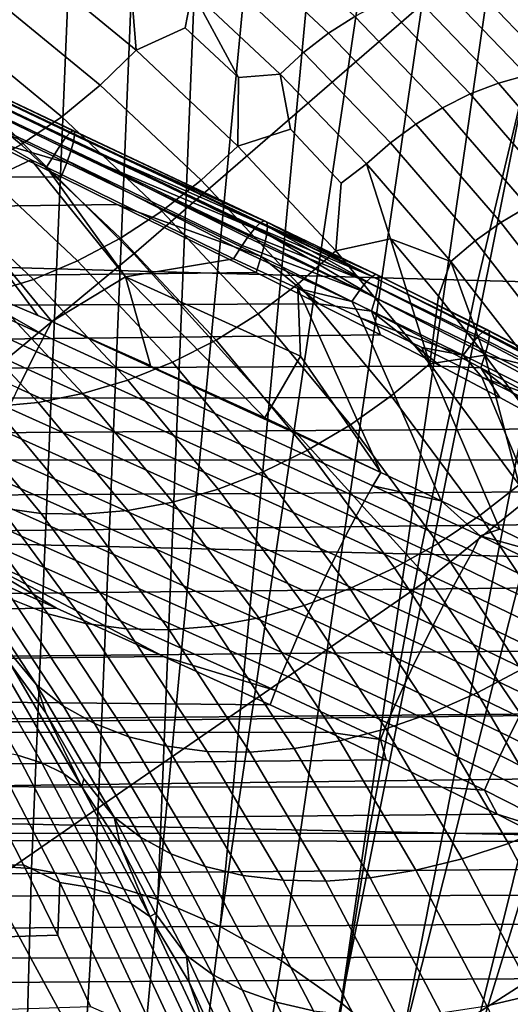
# Model space of a CAD drawing. Header units: metres. Extents: x -240 to 45, y -77 to 27.
# Tile 526 of 656: x -170.056 to -169.164, y 3.327 to 5.118. Entities that reach past the tile are written whole.
import ezdxf

# ---------------------------------------------------------------- set-up
doc = ezdxf.new("R2010")
doc.units = ezdxf.units.M
doc.layers.add('solid_102011X2', color=7, linetype='CONTINUOUS')

msp = doc.modelspace()

# ---------------------------------------------------------------- linework, layer by layer
at = {"layer": 'solid_102011X2'}
for points in [[(-169.848251, 4.691814, 314.687988), (-170.439453, 5.281804, 314.253998), (-169.972137, 5.813366, 315.194458), (-169.231064, 5.226531, 315.771759)], [(-168.63942, 4.642801, 316.194702), (-169.231064, 5.226531, 315.771759), (-168.747452, 5.752249, 316.706635), (-168.004852, 5.171656, 317.269867)], [(-170.150162, 3.581223, 290.967194), (-170.062607, 5.656705, 291.17514), (-169.948105, 5.648428, 291.365845), (-170.034348, 3.574157, 291.159943)], [(-169.918991, 3.552984, 291.351929), (-170.034348, 3.574157, 291.159943), (-169.948105, 5.648428, 291.365845), (-169.834045, 5.634706, 291.555969)], [(-169.804535, 3.51779, 291.542389), (-169.918991, 3.552984, 291.351929), (-169.834045, 5.634706, 291.555969), (-169.720444, 5.615582, 291.745483)], [(-169.804535, 3.51779, 291.542389), (-169.720444, 5.615582, 291.745483), (-169.607635, 5.591052, 291.933746)], [(-169.691452, 3.468713, 291.730591), (-169.804535, 3.51779, 291.542389), (-169.607635, 5.591052, 291.933746), (-169.495575, 5.561261, 292.12088)], [(-169.691452, 3.468713, 291.730591), (-169.495575, 5.561261, 292.12088), (-169.384521, 5.526186, 292.306458)], [(-169.580185, 3.405946, 291.915802), (-169.691452, 3.468713, 291.730591), (-169.384521, 5.526186, 292.306458), (-169.274536, 5.485981, 292.490356)], [(-169.471161, 3.329737, 292.097229), (-169.580185, 3.405946, 291.915802), (-169.274536, 5.485981, 292.490356), (-169.165741, 5.440711, 292.672394)], [(-169.471161, 3.329737, 292.097229), (-169.165741, 5.440711, 292.672394), (-169.058365, 5.390451, 292.852142)], [(-169.364822, 3.240388, 292.2742), (-169.471161, 3.329737, 292.097229), (-169.058365, 5.390451, 292.852142), (-168.952362, 5.335409, 293.029694)], [(-168.883621, 5.35572, 293.153778), (-168.848038, 5.275584, 293.204529), (-169.364822, 3.240388, 292.2742), (-168.952362, 5.335409, 293.029694)], [(-170.511475, 4.143929, 313.560516), (-171.040375, 4.741278, 313.161346), (-170.439453, 5.281804, 314.253998), (-169.848251, 4.691814, 314.687988)], [(-169.854599, 5.189634, 294.903381), (-169.956192, 5.2719, 294.734314), (-170.035812, 5.219913, 294.698364), (-169.844376, 5.062254, 295.016968)], [(-169.446396, 5.123971, 295.275452), (-169.609192, 5.276318, 295.004517), (-169.656387, 5.245129, 295.016296), (-169.494278, 5.093424, 295.286102)], [(-169.261581, 3.13825, 292.446045), (-169.364822, 3.240388, 292.2742), (-168.848038, 5.275584, 293.204529), (-168.745361, 5.211273, 293.37674)], [(-169.494278, 5.093424, 295.286102), (-169.656387, 5.245129, 295.016296), (-169.701019, 5.209264, 295.024048), (-169.539703, 5.058298, 295.292542)], [(-170.099274, 5.15484, 294.706482), (-169.9095, 4.998541, 295.022339), (-169.844376, 5.062254, 295.016968), (-170.035812, 5.219913, 294.698364)], [(-169.311829, 4.10053, 315.086304), (-169.848251, 4.691814, 314.687988), (-169.231064, 5.226531, 315.771759), (-168.63942, 4.642801, 316.194702)], [(-169.261581, 3.13825, 292.446045), (-168.745361, 5.211273, 293.37674), (-168.644562, 5.142488, 293.545868)], [(-169.539703, 5.058298, 295.292542), (-169.701019, 5.209264, 295.024048), (-169.742508, 5.169204, 295.027679), (-169.582062, 5.019063, 295.294708)], [(-169.106018, 5.134412, 351.582306), (-170.988953, 5.191526, 350.291138), (-171.108978, 4.695385, 350.442841), (-169.222672, 4.643729, 351.733978)], [(-169.742508, 5.169204, 295.027679), (-169.854599, 5.189634, 294.903381), (-169.844376, 5.062254, 295.016968), (-169.755219, 5.103193, 295.068787)], [(-169.133865, 5.016863, 295.487488), (-169.294525, 5.184397, 295.220093), (-169.345856, 5.169763, 295.242249), (-169.185516, 5.002573, 295.509094)], [(-169.08255, 5.025495, 295.462341), (-169.243423, 5.193237, 295.194641), (-169.294525, 5.184397, 295.220093), (-169.133865, 5.016863, 295.487488)], [(-169.08255, 5.025495, 295.462341), (-169.161392, 5.163992, 295.220032), (-169.243423, 5.193237, 295.194641)], [(-169.742508, 5.169204, 295.027679), (-169.755219, 5.103193, 295.068787), (-169.658173, 5.012781, 295.230286)], [(-169.582062, 5.019063, 295.294708), (-169.742508, 5.169204, 295.027679), (-169.658173, 5.012781, 295.230286)], [(-169.185516, 5.002573, 295.509094), (-169.345856, 5.169763, 295.242249), (-169.396698, 5.149531, 295.260773), (-169.236816, 4.982818, 295.526855)], [(-169.9095, 4.998541, 295.022339), (-170.099274, 5.15484, 294.706482), (-170.167801, 5.096248, 294.720642), (-169.979507, 4.941173, 295.034027)], [(-169.236816, 4.982818, 295.526855), (-169.396698, 5.149531, 295.260773), (-169.446396, 5.123971, 295.275452), (-169.287094, 4.957859, 295.540588)], [(-169.16185, 3.023727, 292.61203), (-169.261581, 3.13825, 292.446045), (-168.644562, 5.142488, 293.545868), (-168.545715, 5.069507, 293.711792)], [(-169.287094, 4.957859, 295.540588), (-169.446396, 5.123971, 295.275452), (-169.494278, 5.093424, 295.286102), (-169.335663, 4.928031, 295.550079)], [(-167.208939, 5.078125, 352.848541), (-169.106018, 5.134412, 351.582306), (-169.222672, 4.643729, 351.733978), (-167.322281, 4.592823, 353.000092)], [(-169.979507, 4.941173, 295.034027), (-170.167801, 5.096248, 294.720642), (-170.240524, 5.044867, 294.740631), (-170.053528, 4.890865, 295.051849)], [(-169.658173, 5.012781, 295.230286), (-169.755219, 5.103193, 295.068787), (-169.844376, 5.062254, 295.016968), (-169.659225, 4.887987, 295.325073)], [(-169.335663, 4.928031, 295.550079), (-169.494278, 5.093424, 295.286102), (-169.539703, 5.058298, 295.292542), (-169.381882, 4.893732, 295.555176)], [(-170.325897, 5.054908, 298.700592), (-170.317734, 5.068707, 298.744476), (-169.971313, 4.904532, 298.725616), (-169.980988, 4.890909, 298.680634)], [(-170.317734, 5.068707, 298.744476), (-170.311752, 5.077759, 298.789948), (-169.963882, 4.913127, 298.772217), (-169.971313, 4.904532, 298.725616)], [(-170.311752, 5.077759, 298.789948), (-170.30806, 5.081938, 298.836365), (-169.958832, 4.916569, 298.819794), (-169.963882, 4.913127, 298.772217)], [(-170.307678, 5.075519, 298.929443), (-170.310989, 5.065009, 298.974854), (-169.95842, 4.895861, 298.961487), (-169.956085, 4.907874, 298.915131)], [(-170.30806, 5.081938, 298.836365), (-170.306702, 5.081188, 298.883057), (-169.956223, 4.91481, 298.867645), (-169.958832, 4.916569, 298.819794)], [(-170.306702, 5.081188, 298.883057), (-170.307678, 5.075519, 298.929443), (-169.956085, 4.907874, 298.915131), (-169.956223, 4.91481, 298.867645)], [(-170.336151, 5.036548, 298.658844), (-170.325897, 5.054908, 298.700592), (-169.980988, 4.890909, 298.680634), (-169.992798, 4.872453, 298.63797)], [(-170.310989, 5.065009, 298.974854), (-170.316605, 5.0498, 299.018677), (-169.963211, 4.878944, 299.006134), (-169.95842, 4.895861, 298.961487)], [(-169.9095, 4.998541, 295.022339), (-169.725998, 4.825821, 295.327728), (-169.659225, 4.887987, 295.325073), (-169.844376, 5.062254, 295.016968)], [(-169.381882, 4.893732, 295.555176), (-169.539703, 5.058298, 295.292542), (-169.582062, 5.019063, 295.294708), (-169.42514, 4.85542, 295.555878)], [(-170.336151, 5.036548, 298.658844), (-170.034912, 4.863194, 298.600616), (-170.182831, 4.793936, 298.440826), (-170.349213, 5.014284, 298.619873)], [(-169.992798, 4.872453, 298.63797), (-170.007217, 4.849748, 298.598236), (-170.034912, 4.863194, 298.600616), (-170.336151, 5.036548, 298.658844)], [(-170.316605, 5.0498, 299.018677), (-170.324417, 5.030101, 299.060333), (-169.970383, 4.857367, 299.04837), (-169.963211, 4.878944, 299.006134)], [(-170.053528, 4.890865, 295.051849), (-170.240524, 5.044867, 294.740631), (-170.316544, 5.001337, 294.766235), (-170.130646, 4.848245, 295.075623)], [(-170.324417, 5.030101, 299.060333), (-170.334702, 5.00641, 299.099182), (-170.124023, 4.902633, 299.093689), (-169.970383, 4.857367, 299.04837)], [(-169.582062, 5.019063, 295.294708), (-169.658173, 5.012781, 295.230286), (-169.659225, 4.887987, 295.325073), (-169.563507, 4.918582, 295.387848)], [(-169.42514, 4.85542, 295.555878), (-169.582062, 5.019063, 295.294708), (-169.563507, 4.918582, 295.387848), (-169.471298, 4.820777, 295.54129)], [(-168.977127, 4.835325, 295.748352), (-169.133865, 5.016863, 295.487488), (-169.185516, 5.002573, 295.509094), (-169.029099, 4.821419, 295.769409)], [(-169.725998, 4.825821, 295.327728), (-169.9095, 4.998541, 295.022339), (-169.979507, 4.941173, 295.034027), (-169.797485, 4.769847, 295.336945)], [(-169.029099, 4.821419, 295.769409), (-169.185516, 5.002573, 295.509094), (-169.236816, 4.982818, 295.526855), (-169.080872, 4.802194, 295.786407)], [(-169.080872, 4.802194, 295.786407), (-169.236816, 4.982818, 295.526855), (-169.287094, 4.957859, 295.540588), (-169.131714, 4.777906, 295.799164)], [(-169.131714, 4.777906, 295.799164), (-169.287094, 4.957859, 295.540588), (-169.335663, 4.928031, 295.550079), (-169.180984, 4.748879, 295.807495)], [(-169.797485, 4.769847, 295.336945), (-169.979507, 4.941173, 295.034027), (-170.053528, 4.890865, 295.051849), (-169.872818, 4.720762, 295.352631)], [(-169.180984, 4.748879, 295.807495), (-169.335663, 4.928031, 295.550079), (-169.381882, 4.893732, 295.555176), (-169.227997, 4.715502, 295.81131)], [(-169.61908, 4.747663, 298.728333), (-169.626389, 4.740454, 298.691071), (-169.971313, 4.904532, 298.725616), (-169.963882, 4.913127, 298.772217)], [(-169.61171, 4.752061, 298.778839), (-169.617279, 4.749104, 298.739105), (-169.963882, 4.913127, 298.772217), (-169.958832, 4.916569, 298.819794)], [(-169.617279, 4.749104, 298.739105), (-169.61908, 4.747663, 298.728333), (-169.963882, 4.913127, 298.772217)], [(-169.607086, 4.750525, 298.829803), (-169.610657, 4.752225, 298.788177), (-169.958832, 4.916569, 298.819794), (-169.956223, 4.91481, 298.867645)], [(-169.610657, 4.752225, 298.788177), (-169.61171, 4.752061, 298.778839), (-169.958832, 4.916569, 298.819794)], [(-169.605255, 4.741767, 298.886566), (-169.605286, 4.743077, 298.880463), (-169.956085, 4.907874, 298.915131), (-169.95842, 4.895861, 298.961487)], [(-169.606628, 4.749766, 298.837616), (-169.607086, 4.750525, 298.829803), (-169.956223, 4.91481, 298.867645), (-169.956085, 4.907874, 298.915131)], [(-169.605286, 4.743077, 298.880463), (-169.606628, 4.749766, 298.837616), (-169.956085, 4.907874, 298.915131)], [(-169.471298, 4.820777, 295.54129), (-169.563507, 4.918582, 295.387848), (-169.659225, 4.887987, 295.325073), (-169.480988, 4.697755, 295.621735)], [(-169.980637, 4.832137, 299.087341), (-170.124023, 4.902633, 299.093689), (-177.684311, 4.792286, 303.760437)], [(-169.872818, 4.720762, 295.352631), (-170.053528, 4.890865, 295.051849), (-170.130646, 4.848245, 295.075623), (-169.951035, 4.679177, 295.374542)], [(-169.970383, 4.857367, 299.04837), (-170.124023, 4.902633, 299.093689), (-169.980637, 4.832137, 299.087341)], [(-169.64151, 4.721445, 298.632141), (-169.651474, 4.707178, 298.601196), (-169.992798, 4.872453, 298.63797), (-169.980988, 4.890909, 298.680634)], [(-169.629074, 4.737401, 298.679169), (-169.637848, 4.726407, 298.644867), (-169.980988, 4.890909, 298.680634), (-169.971313, 4.904532, 298.725616)], [(-169.637848, 4.726407, 298.644867), (-169.64151, 4.721445, 298.632141), (-169.980988, 4.890909, 298.680634)], [(-169.626389, 4.740454, 298.691071), (-169.629074, 4.737401, 298.679169), (-169.971313, 4.904532, 298.725616)], [(-169.606567, 4.728351, 298.934357), (-169.606323, 4.729842, 298.929901), (-169.95842, 4.895861, 298.961487), (-169.963211, 4.878944, 299.006134)], [(-169.606323, 4.729842, 298.929901), (-169.605255, 4.741767, 298.886566), (-169.95842, 4.895861, 298.961487)], [(-169.227997, 4.715502, 295.81131), (-169.381882, 4.893732, 295.555176), (-169.42514, 4.85542, 295.555878), (-169.272125, 4.678219, 295.810516)], [(-169.656219, 4.700055, 298.587982), (-169.667084, 4.683064, 298.560699), (-170.007217, 4.849748, 298.598236), (-169.992798, 4.872453, 298.63797)], [(-169.651474, 4.707178, 298.601196), (-169.656219, 4.700055, 298.587982), (-169.992798, 4.872453, 298.63797)], [(-169.616837, 4.686966, 299.022095), (-169.610199, 4.711035, 298.977386), (-169.963211, 4.878944, 299.006134), (-169.970383, 4.857367, 299.04837)], [(-169.610199, 4.711035, 298.977386), (-169.606567, 4.728351, 298.934357), (-169.963211, 4.878944, 299.006134)], [(-169.725998, 4.825821, 295.327728), (-169.549393, 4.637334, 295.621643), (-169.480988, 4.697755, 295.621735), (-169.659225, 4.887987, 295.325073)], [(-170.034912, 4.863194, 298.600616), (-169.863693, 4.650388, 298.427704), (-169.997833, 4.568965, 298.265747), (-170.182831, 4.793936, 298.440826)], [(-170.034912, 4.863194, 298.600616), (-170.007217, 4.849748, 298.598236), (-169.863693, 4.650388, 298.427704)], [(-169.970383, 4.857367, 299.04837), (-169.980637, 4.832137, 299.087341), (-169.878571, 4.78199, 299.081604), (-169.616837, 4.686966, 299.022095)], [(-169.42514, 4.85542, 295.555878), (-169.471298, 4.820777, 295.54129), (-169.480988, 4.697755, 295.621735), (-169.381592, 4.719553, 295.690582)], [(-169.272125, 4.678219, 295.810516), (-169.42514, 4.85542, 295.555878), (-169.381592, 4.719553, 295.690582)], [(-169.951035, 4.679177, 295.374542), (-170.130646, 4.848245, 295.075623), (-170.2099, 4.813845, 295.105011), (-170.031174, 4.645612, 295.402466)], [(-170.007217, 4.849748, 298.598236), (-169.667084, 4.683064, 298.560699), (-169.863693, 4.650388, 298.427704)], [(-169.980637, 4.832137, 299.087341), (-177.684311, 4.792286, 303.760437), (-177.598663, 4.680839, 303.82959), (-169.878571, 4.78199, 299.081604)], [(-170.025803, 4.514591, 298.208466), (-170.622147, 4.790461, 298.246826), (-170.609039, 4.818658, 298.27478), (-170.010986, 4.543552, 298.234894)], [(-170.010986, 4.543552, 298.234894), (-170.609039, 4.818658, 298.27478), (-170.22406, 4.665473, 298.273102)], [(-169.549393, 4.637334, 295.621643), (-169.725998, 4.825821, 295.327728), (-169.797485, 4.769847, 295.336945), (-169.622345, 4.582931, 295.628418)], [(-170.031174, 4.645612, 295.402466), (-170.2099, 4.813845, 295.105011), (-170.290298, 4.788092, 295.139679), (-170.112244, 4.620485, 295.436035)], [(-169.878571, 4.78199, 299.081604), (-177.598663, 4.680839, 303.82959), (-177.514893, 4.568139, 303.896606), (-169.626129, 4.65806, 299.063293)], [(-170.041748, 4.482441, 298.186798), (-170.636566, 4.75884, 298.223419), (-170.622147, 4.790461, 298.246826), (-170.025803, 4.514591, 298.208466)], [(-170.023102, 4.579956, 298.266815), (-170.22406, 4.665473, 298.273102), (-170.182831, 4.793936, 298.440826)], [(-169.997833, 4.568965, 298.265747), (-170.023102, 4.579956, 298.266815), (-170.182831, 4.793936, 298.440826)], [(-169.616837, 4.686966, 299.022095), (-169.878571, 4.78199, 299.081604), (-169.626129, 4.65806, 299.063293)], [(-169.622345, 4.582931, 295.628418), (-169.797485, 4.769847, 295.336945), (-169.872818, 4.720762, 295.352631), (-169.698975, 4.535223, 295.641937)], [(-168.980698, 4.584038, 296.050537), (-169.131714, 4.777906, 295.799164), (-169.180984, 4.748879, 295.807495), (-169.030655, 4.555902, 296.057709)], [(-170.058533, 4.447731, 298.170319), (-170.650726, 4.727244, 298.206329), (-170.636566, 4.75884, 298.223419), (-170.041748, 4.482441, 298.186798)], [(-169.415298, 4.65103, 298.712708), (-169.626389, 4.740454, 298.691071), (-169.61908, 4.747663, 298.728333)], [(-169.415298, 4.65103, 298.712708), (-169.61908, 4.747663, 298.728333), (-169.617279, 4.749104, 298.739105), (-169.408279, 4.654816, 298.763306)], [(-169.408279, 4.654816, 298.763306), (-169.617279, 4.749104, 298.739105), (-169.61171, 4.752061, 298.778839)], [(-169.408279, 4.654816, 298.763306), (-169.61171, 4.752061, 298.778839), (-169.610657, 4.752225, 298.788177), (-169.404099, 4.652708, 298.814301)], [(-169.404099, 4.652708, 298.814301), (-169.610657, 4.752225, 298.788177), (-169.607086, 4.750525, 298.829803)], [(-169.404099, 4.652708, 298.814301), (-169.607086, 4.750525, 298.829803), (-169.606628, 4.749766, 298.837616), (-169.402817, 4.644742, 298.864868)], [(-169.402817, 4.644742, 298.864868), (-169.606628, 4.749766, 298.837616), (-169.605286, 4.743077, 298.880463)], [(-169.030655, 4.555902, 296.057709), (-169.180984, 4.748879, 295.807495), (-169.227997, 4.715502, 295.81131), (-169.078461, 4.523547, 296.060181)], [(-169.425049, 4.641412, 298.663361), (-169.637848, 4.726407, 298.644867), (-169.629074, 4.737401, 298.679169)], [(-169.425049, 4.641412, 298.663361), (-169.629074, 4.737401, 298.679169), (-169.626389, 4.740454, 298.691071), (-169.415298, 4.65103, 298.712708)], [(-169.409058, 4.611847, 298.961456), (-169.606567, 4.728351, 298.934357), (-169.610199, 4.711035, 298.977386)], [(-169.40448, 4.631046, 298.914185), (-169.606323, 4.729842, 298.929901), (-169.606567, 4.728351, 298.934357), (-169.409058, 4.611847, 298.961456)], [(-169.40448, 4.631046, 298.914185), (-169.605255, 4.741767, 298.886566), (-169.606323, 4.729842, 298.929901)], [(-169.402817, 4.644742, 298.864868), (-169.605286, 4.743077, 298.880463), (-169.605255, 4.741767, 298.886566), (-169.40448, 4.631046, 298.914185)], [(-169.698975, 4.535223, 295.641937), (-169.872818, 4.720762, 295.352631), (-169.951035, 4.679177, 295.374542), (-169.778275, 4.494806, 295.662079)], [(-169.437378, 4.62612, 298.616089), (-169.651474, 4.707178, 298.601196), (-169.64151, 4.721445, 298.632141)], [(-169.437378, 4.62612, 298.616089), (-169.64151, 4.721445, 298.632141), (-169.637848, 4.726407, 298.644867), (-169.425049, 4.641412, 298.663361)], [(-169.616837, 4.686966, 299.022095), (-169.416458, 4.587458, 299.00589), (-169.409058, 4.611847, 298.961456), (-169.610199, 4.711035, 298.977386)], [(-169.381592, 4.719553, 295.690582), (-169.480988, 4.697755, 295.621735), (-169.310242, 4.492233, 295.905914)], [(-169.294434, 4.615086, 295.835632), (-169.381592, 4.719553, 295.690582), (-169.310242, 4.492233, 295.905914)], [(-169.272125, 4.678219, 295.810516), (-169.381592, 4.719553, 295.690582), (-169.294434, 4.615086, 295.835632)], [(-169.078461, 4.523547, 296.060181), (-169.227997, 4.715502, 295.81131), (-169.272125, 4.678219, 295.810516), (-169.123489, 4.487407, 296.057892)], [(-169.222672, 4.643729, 351.733978), (-171.108978, 4.695385, 350.442841), (-171.216858, 4.192008, 350.579224), (-169.32753, 4.14589, 351.87027)], [(-169.656219, 4.700055, 298.587982), (-169.452072, 4.605405, 298.571594), (-169.550369, 4.629241, 298.550598), (-169.667084, 4.683064, 298.560699)], [(-169.452072, 4.605405, 298.571594), (-169.656219, 4.700055, 298.587982), (-169.651474, 4.707178, 298.601196), (-169.437378, 4.62612, 298.616089)], [(-169.549393, 4.637334, 295.621643), (-169.380264, 4.433763, 295.903137), (-169.310242, 4.492233, 295.905914), (-169.480988, 4.697755, 295.621735)], [(-170.110641, 3.547867, 313.830353), (-170.511475, 4.143929, 313.560516), (-169.848251, 4.691814, 314.687988), (-169.311829, 4.10053, 315.086304)], [(-169.778275, 4.494806, 295.662079), (-169.951035, 4.679177, 295.374542), (-170.031174, 4.645612, 295.402466), (-169.859299, 4.462183, 295.688507)], [(-169.863693, 4.650388, 298.427704), (-169.667084, 4.683064, 298.560699), (-169.550369, 4.629241, 298.550598), (-169.545151, 4.505864, 298.406403)], [(-169.616837, 4.686966, 299.022095), (-169.626129, 4.65806, 299.063293), (-169.511795, 4.601267, 299.053833)], [(-169.416458, 4.587458, 299.00589), (-169.616837, 4.686966, 299.022095), (-169.511795, 4.601267, 299.053833)], [(-169.272125, 4.678219, 295.810516), (-169.294434, 4.615086, 295.835632), (-169.209885, 4.507581, 295.976349)], [(-169.123489, 4.487407, 296.057892), (-169.272125, 4.678219, 295.810516), (-169.209885, 4.507581, 295.976349)], [(-169.511795, 4.601267, 299.053833), (-169.626129, 4.65806, 299.063293), (-177.514893, 4.568139, 303.896606)], [(-170.010986, 4.543552, 298.234894), (-170.22406, 4.665473, 298.273102), (-170.023102, 4.579956, 298.266815), (-169.997833, 4.568965, 298.265747)], [(-169.859299, 4.462183, 295.688507), (-170.031174, 4.645612, 295.402466), (-170.112244, 4.620485, 295.436035), (-169.941025, 4.437761, 295.720978)], [(-169.817902, 4.489192, 298.256317), (-169.997833, 4.568965, 298.265747), (-169.863693, 4.650388, 298.427704)], [(-169.997833, 4.568965, 298.265747), (-169.817902, 4.489192, 298.256317), (-169.863693, 4.650388, 298.427704), (-169.610001, 4.393892, 298.241425)], [(-169.610001, 4.393892, 298.241425), (-169.863693, 4.650388, 298.427704), (-169.545151, 4.505864, 298.406403)], [(-169.234604, 4.527495, 298.6008), (-169.437378, 4.62612, 298.616089), (-169.425049, 4.641412, 298.663361), (-169.222412, 4.542109, 298.648346)], [(-169.222412, 4.542109, 298.648346), (-169.425049, 4.641412, 298.663361), (-169.415298, 4.65103, 298.712708), (-169.212906, 4.551075, 298.697876)], [(-169.212906, 4.551075, 298.697876), (-169.415298, 4.65103, 298.712708), (-169.408279, 4.654816, 298.763306), (-169.206253, 4.554245, 298.748535)], [(-169.206253, 4.554245, 298.748535), (-169.408279, 4.654816, 298.763306), (-169.404099, 4.652708, 298.814301), (-169.20253, 4.551567, 298.799561)], [(-169.201813, 4.543086, 298.850067), (-169.402817, 4.644742, 298.864868), (-169.40448, 4.631046, 298.914185), (-169.204132, 4.52894, 298.899231)], [(-169.20253, 4.551567, 298.799561), (-169.404099, 4.652708, 298.814301), (-169.402817, 4.644742, 298.864868), (-169.201813, 4.543086, 298.850067)], [(-167.322281, 4.592823, 353.000092), (-169.222672, 4.643729, 351.733978), (-169.32753, 4.14589, 351.87027), (-167.424133, 4.100442, 353.136322)], [(-168.911194, 3.510764, 315.348816), (-169.311829, 4.10053, 315.086304), (-168.63942, 4.642801, 316.194702), (-168.094803, 4.057481, 316.592194)], [(-169.941025, 4.437761, 295.720978), (-170.112244, 4.620485, 295.436035), (-170.193207, 4.60411, 295.474823), (-170.02243, 4.421845, 295.759033)], [(-169.380264, 4.433763, 295.903137), (-169.549393, 4.637334, 295.621643), (-169.622345, 4.582931, 295.628418), (-169.454681, 4.381116, 295.907471)], [(-169.399429, 4.294092, 298.221985), (-169.550369, 4.629241, 298.550598), (-169.436218, 4.575381, 298.540924), (-169.289719, 4.24261, 298.213196)], [(-169.452072, 4.605405, 298.571594), (-169.436218, 4.575381, 298.540924), (-169.550369, 4.629241, 298.550598)], [(-169.399429, 4.294092, 298.221985), (-169.545151, 4.505864, 298.406403), (-169.550369, 4.629241, 298.550598)], [(-169.249268, 4.507472, 298.556), (-169.452072, 4.605405, 298.571594), (-169.437378, 4.62612, 298.616089), (-169.234604, 4.527495, 298.6008)], [(-169.204132, 4.52894, 298.899231), (-169.40448, 4.631046, 298.914185), (-169.409058, 4.611847, 298.961456), (-169.209427, 4.509361, 298.946259)], [(-170.02243, 4.421845, 295.759033), (-170.193207, 4.60411, 295.474823), (-170.273087, 4.59669, 295.518341), (-170.102509, 4.414634, 295.802246)], [(-169.249268, 4.507472, 298.556), (-169.436218, 4.575381, 298.540924), (-169.452072, 4.605405, 298.571594)], [(-169.209427, 4.509361, 298.946259), (-169.409058, 4.611847, 298.961456), (-169.416458, 4.587458, 299.00589), (-169.217621, 4.484671, 298.990356)], [(-169.209885, 4.507581, 295.976349), (-169.294434, 4.615086, 295.835632), (-169.310242, 4.492233, 295.905914)], [(-169.511795, 4.601267, 299.053833), (-177.514893, 4.568139, 303.896606), (-177.433197, 4.454524, 303.961426), (-169.399796, 4.544442, 299.044708)], [(-169.416458, 4.587458, 299.00589), (-169.511795, 4.601267, 299.053833), (-169.399796, 4.544442, 299.044708)], [(-169.416458, 4.587458, 299.00589), (-169.399796, 4.544442, 299.044708), (-169.290115, 4.487599, 299.035858)], [(-169.217621, 4.484671, 298.990356), (-169.416458, 4.587458, 299.00589), (-169.290115, 4.487599, 299.035858)], [(-169.413635, 4.270303, 298.191406), (-170.010986, 4.543552, 298.234894), (-169.997833, 4.568965, 298.265747), (-169.399429, 4.294092, 298.221985)], [(-169.610001, 4.393892, 298.241425), (-169.399429, 4.294092, 298.221985), (-169.997833, 4.568965, 298.265747)], [(-169.454681, 4.381116, 295.907471), (-169.622345, 4.582931, 295.628418), (-169.698975, 4.535223, 295.641937), (-169.532578, 4.334949, 295.918854)], [(-169.289719, 4.24261, 298.213196), (-169.436218, 4.575381, 298.540924), (-169.324615, 4.521498, 298.531616), (-169.182556, 4.191125, 298.204803)], [(-169.249268, 4.507472, 298.556), (-169.324615, 4.521498, 298.531616), (-169.436218, 4.575381, 298.540924)], [(-169.021271, 4.439359, 298.634094), (-169.222412, 4.542109, 298.648346), (-169.212906, 4.551075, 298.697876), (-169.012039, 4.447664, 298.683777)], [(-169.012039, 4.447664, 298.683777), (-169.212906, 4.551075, 298.697876), (-169.206253, 4.554245, 298.748535), (-169.005753, 4.450214, 298.734558)], [(-169.005753, 4.450214, 298.734558), (-169.206253, 4.554245, 298.748535), (-169.20253, 4.551567, 298.799561), (-169.002518, 4.446969, 298.785553)], [(-169.002518, 4.446969, 298.785553), (-169.20253, 4.551567, 298.799561), (-169.201813, 4.543086, 298.850067), (-169.002396, 4.437979, 298.835968)], [(-169.290115, 4.487599, 299.035858), (-169.399796, 4.544442, 299.044708), (-177.433197, 4.454524, 303.961426)], [(-169.429245, 4.242765, 298.164856), (-170.025803, 4.514591, 298.208466), (-170.010986, 4.543552, 298.234894), (-169.413635, 4.270303, 298.191406)], [(-169.532578, 4.334949, 295.918854), (-169.698975, 4.535223, 295.641937), (-169.778275, 4.494806, 295.662079), (-169.612976, 4.295836, 295.937195)], [(-169.03331, 4.425435, 298.586304), (-169.234604, 4.527495, 298.6008), (-169.222412, 4.542109, 298.648346), (-169.021271, 4.439359, 298.634094)], [(-169.002396, 4.437979, 298.835968), (-169.201813, 4.543086, 298.850067), (-169.204132, 4.52894, 298.899231), (-169.005386, 4.423394, 298.884979)], [(-169.445938, 4.212024, 298.142883), (-170.041748, 4.482441, 298.186798), (-170.025803, 4.514591, 298.208466), (-169.429245, 4.242765, 298.164856)], [(-169.182556, 4.191125, 298.204803), (-169.324615, 4.521498, 298.531616), (-169.215469, 4.467604, 298.522705), (-169.077881, 4.139653, 298.196808)], [(-169.249268, 4.507472, 298.556), (-169.215469, 4.467604, 298.522705), (-169.324615, 4.521498, 298.531616)], [(-169.047958, 4.406121, 298.541199), (-169.249268, 4.507472, 298.556), (-169.234604, 4.527495, 298.6008), (-169.03331, 4.425435, 298.586304)], [(-169.005386, 4.423394, 298.884979), (-169.204132, 4.52894, 298.899231), (-169.209427, 4.509361, 298.946259), (-169.011444, 4.403451, 298.931763)], [(-169.610001, 4.393892, 298.241425), (-169.545151, 4.505864, 298.406403), (-169.399429, 4.294092, 298.221985)], [(-169.209885, 4.507581, 295.976349), (-169.310242, 4.492233, 295.905914), (-169.147537, 4.272175, 296.176697)], [(-169.047958, 4.406121, 298.541199), (-169.215469, 4.467604, 298.522705), (-169.249268, 4.507472, 298.556)], [(-169.011444, 4.403451, 298.931763), (-169.209427, 4.509361, 298.946259), (-169.217621, 4.484671, 298.990356), (-169.020447, 4.378479, 298.975555)], [(-169.127975, 4.39721, 296.112701), (-169.209885, 4.507581, 295.976349), (-169.147537, 4.272175, 296.176697)], [(-169.123489, 4.487407, 296.057892), (-169.209885, 4.507581, 295.976349), (-169.127975, 4.39721, 296.112701)], [(-169.290115, 4.487599, 299.035858), (-177.433197, 4.454524, 303.961426), (-177.408798, 4.419834, 303.980682), (-169.182739, 4.430749, 299.027313)], [(-169.463409, 4.178662, 298.125885), (-170.058533, 4.447731, 298.170319), (-170.041748, 4.482441, 298.186798), (-169.445938, 4.212024, 298.142883)], [(-169.612976, 4.295836, 295.937195), (-169.778275, 4.494806, 295.662079), (-169.859299, 4.462183, 295.688507), (-169.69487, 4.264266, 295.962189)], [(-169.380264, 4.433763, 295.903137), (-169.219147, 4.21587, 296.171265), (-169.147537, 4.272175, 296.176697), (-169.310242, 4.492233, 295.905914)], [(-169.217621, 4.484671, 298.990356), (-169.290115, 4.487599, 299.035858), (-169.182739, 4.430749, 299.027313)], [(-169.217621, 4.484671, 298.990356), (-169.182739, 4.430749, 299.027313), (-169.077698, 4.373904, 299.019104)], [(-169.020447, 4.378479, 298.975555), (-169.217621, 4.484671, 298.990356), (-169.077698, 4.373904, 299.019104)], [(-169.69487, 4.264266, 295.962189), (-169.859299, 4.462183, 295.688507), (-169.941025, 4.437761, 295.720978), (-169.777252, 4.240633, 295.993561)], [(-169.077881, 4.139653, 298.196808), (-169.215469, 4.467604, 298.522705), (-169.108765, 4.413712, 298.51416), (-168.975662, 4.088209, 298.189178)], [(-169.047958, 4.406121, 298.541199), (-169.108765, 4.413712, 298.51416), (-169.215469, 4.467604, 298.522705)], [(-169.481308, 4.143312, 298.114227), (-170.075821, 4.411139, 298.159393), (-170.058533, 4.447731, 298.170319), (-169.463409, 4.178662, 298.125885)], [(-169.182739, 4.430749, 299.027313), (-177.408798, 4.419834, 303.980682), (-177.337769, 4.316699, 304.036438), (-169.077698, 4.373904, 299.019104)], [(-170.017044, 4.219783, 296.121643), (-170.180237, 4.416216, 295.850037), (-170.254669, 4.426572, 295.901825), (-170.091187, 4.229805, 296.173889)], [(-169.777252, 4.240633, 295.993561), (-169.941025, 4.437761, 295.720978), (-170.02243, 4.421845, 295.759033), (-169.859085, 4.225231, 296.030914)], [(-169.219147, 4.21587, 296.171265), (-169.380264, 4.433763, 295.903137), (-169.454681, 4.381116, 295.907471), (-169.295013, 4.165173, 296.173187)], [(-169.939346, 4.218252, 296.073792), (-170.102509, 4.414634, 295.802246), (-170.180237, 4.416216, 295.850037), (-170.017044, 4.219783, 296.121643)], [(-169.859085, 4.225231, 296.030914), (-170.02243, 4.421845, 295.759033), (-170.102509, 4.414634, 295.802246), (-169.939346, 4.218252, 296.073792)], [(-169.499329, 4.106644, 298.108063), (-170.093262, 4.373379, 298.154205), (-170.075821, 4.411139, 298.159393), (-169.481308, 4.143312, 298.114227)], [(-168.975006, 4.317087, 299.01123), (-169.077698, 4.373904, 299.019104), (-177.337769, 4.316699, 304.036438)], [(-169.51709, 4.069353, 298.107574), (-170.11055, 4.335188, 298.154846), (-170.093262, 4.373379, 298.154205), (-169.499329, 4.106644, 298.108063)], [(-169.295013, 4.165173, 296.173187), (-169.454681, 4.381116, 295.907471), (-169.532578, 4.334949, 295.918854), (-169.374176, 4.120715, 296.182495)], [(-169.534286, 4.032147, 298.112762), (-170.127304, 4.297312, 298.161316), (-170.11055, 4.335188, 298.154846), (-169.51709, 4.069353, 298.107574)], [(-169.374176, 4.120715, 296.182495), (-169.532578, 4.334949, 295.918854), (-169.612976, 4.295836, 295.937195), (-169.455643, 4.083051, 296.199036)], [(-168.975006, 4.317087, 299.01123), (-177.337769, 4.316699, 304.036438), (-177.268448, 4.212858, 304.090485), (-168.874771, 4.26033, 299.003723)], [(-169.550583, 3.995731, 298.123474), (-170.143219, 4.260491, 298.173462), (-170.127304, 4.297312, 298.161316), (-169.534286, 4.032147, 298.112762)], [(-169.455643, 4.083051, 296.199036), (-169.612976, 4.295836, 295.937195), (-169.69487, 4.264266, 295.962189), (-169.538406, 4.05265, 296.222595)], [(-169.413635, 4.270303, 298.191406), (-169.399429, 4.294092, 298.221985), (-169.289719, 4.24261, 298.213196)], [(-170.004852, 4.037173, 296.489532), (-170.160889, 4.248194, 296.229858), (-170.22525, 4.274719, 296.288879), (-170.068497, 4.062716, 296.549774)], [(-169.538406, 4.05265, 296.222595), (-169.69487, 4.264266, 295.962189), (-169.777252, 4.240633, 295.993561), (-169.621429, 4.029892, 296.252899)], [(-169.232162, 4.150973, 298.1492), (-169.429245, 4.242765, 298.164856), (-169.413635, 4.270303, 298.191406), (-169.218582, 4.179047, 298.176331)], [(-169.218582, 4.179047, 298.176331), (-169.413635, 4.270303, 298.191406), (-169.289719, 4.24261, 298.213196)], [(-169.219147, 4.21587, 296.171265), (-169.066589, 3.984445, 296.425171), (-168.993393, 4.038361, 296.433228), (-169.147537, 4.272175, 296.176697)], [(-168.874771, 4.26033, 299.003723), (-177.268448, 4.212858, 304.090485), (-177.200928, 4.108491, 304.142761), (-168.776855, 4.203617, 298.996582)], [(-169.935669, 4.019466, 296.432709), (-170.091187, 4.229805, 296.173889), (-170.160889, 4.248194, 296.229858), (-170.004852, 4.037173, 296.489532)], [(-169.565659, 3.960796, 298.139557), (-170.15799, 4.225443, 298.191101), (-170.143219, 4.260491, 298.173462), (-169.550583, 3.995731, 298.123474)], [(-169.861786, 4.009815, 296.380035), (-170.017044, 4.219783, 296.121643), (-170.091187, 4.229805, 296.173889), (-169.935669, 4.019466, 296.432709)], [(-169.621429, 4.029892, 296.252899), (-169.777252, 4.240633, 295.993561), (-169.859085, 4.225231, 296.030914), (-169.703674, 4.015061, 296.289551)], [(-169.249191, 4.120753, 298.12677), (-169.445938, 4.212024, 298.142883), (-169.429245, 4.242765, 298.164856), (-169.232162, 4.150973, 298.1492)], [(-169.218582, 4.179047, 298.176331), (-169.289719, 4.24261, 298.213196), (-169.182556, 4.191125, 298.204803)], [(-169.579239, 3.928004, 298.160706), (-170.171326, 4.192854, 298.213867), (-170.15799, 4.225443, 298.191101), (-169.565659, 3.960796, 298.139557)], [(-169.784134, 4.00834, 296.332092), (-169.939346, 4.218252, 296.073792), (-170.017044, 4.219783, 296.121643), (-169.861786, 4.009815, 296.380035)], [(-169.703674, 4.015061, 296.289551), (-169.859085, 4.225231, 296.030914), (-169.939346, 4.218252, 296.073792), (-169.784134, 4.00834, 296.332092)], [(-169.26709, 4.087876, 298.109283), (-169.463409, 4.178662, 298.125885), (-169.445938, 4.212024, 298.142883), (-169.249191, 4.120753, 298.12677)], [(-169.066589, 3.984445, 296.425171), (-169.219147, 4.21587, 296.171265), (-169.295013, 4.165173, 296.173187), (-169.143875, 3.935899, 296.424744)], [(-168.776855, 4.203617, 298.996582), (-177.200928, 4.108491, 304.142761), (-177.133301, 4.000533, 304.194794), (-168.587341, 4.090244, 298.983124)], [(-169.32753, 4.14589, 351.87027), (-171.216858, 4.192008, 350.579224), (-171.312439, 3.682174, 350.700043), (-169.420425, 3.641665, 351.991058)], [(-169.591064, 3.897977, 298.186493), (-170.182953, 4.163359, 298.241272), (-170.171326, 4.192854, 298.213867), (-169.579239, 3.928004, 298.160706)], [(-169.218582, 4.179047, 298.176331), (-169.182556, 4.191125, 298.204803), (-169.077881, 4.139653, 298.196808)], [(-169.285507, 4.052965, 298.097107), (-169.481308, 4.143312, 298.114227), (-169.463409, 4.178662, 298.125885), (-169.26709, 4.087876, 298.109283)], [(-169.036438, 4.055797, 298.134369), (-169.232162, 4.150973, 298.1492), (-169.218582, 4.179047, 298.176331), (-169.024841, 4.084463, 298.162079)], [(-169.218582, 4.179047, 298.176331), (-169.077881, 4.139653, 298.196808), (-169.024841, 4.084463, 298.162079)], [(-170.182953, 4.163359, 298.241272), (-169.989136, 4.047441, 298.255402), (-170.184982, 4.134172, 298.272217)], [(-170.182953, 4.163359, 298.241272), (-169.794266, 3.959839, 298.236664), (-169.989136, 4.047441, 298.255402)], [(-169.591064, 3.897977, 298.186493), (-169.794266, 3.959839, 298.236664), (-170.182953, 4.163359, 298.241272)], [(-169.143875, 3.935899, 296.424744), (-169.295013, 4.165173, 296.173187), (-169.374176, 4.120715, 296.182495), (-169.224274, 3.893328, 296.431976)], [(-169.304108, 4.016683, 298.090424), (-169.499329, 4.106644, 298.108063), (-169.481308, 4.143312, 298.114227), (-169.285507, 4.052965, 298.097107)], [(-167.424133, 4.100442, 353.136322), (-169.32753, 4.14589, 351.87027), (-169.420425, 3.641665, 351.991058), (-167.514389, 3.601746, 353.257019)], [(-169.053818, 4.026125, 298.111481), (-169.249191, 4.120753, 298.12677), (-169.232162, 4.150973, 298.1492), (-169.036438, 4.055797, 298.134369)], [(-173.931503, 4.005455, 300.671783), (-173.977768, 4.097006, 300.594788), (-170.184982, 4.134172, 298.272217), (-169.989136, 4.047441, 298.255402)], [(-170.025696, 3.907907, 296.927582), (-170.17601, 4.13594, 296.677399), (-170.15538, 4.090068, 296.848206), (-170.080658, 3.974644, 296.972595)], [(-169.976578, 3.869446, 296.860962), (-170.125793, 4.095776, 296.61264), (-170.17601, 4.13594, 296.677399), (-170.025696, 3.907907, 296.927582)], [(-169.224274, 3.893328, 296.431976), (-169.374176, 4.120715, 296.182495), (-169.455643, 4.083051, 296.199036), (-169.306793, 3.857262, 296.446747)], [(-169.072144, 3.993763, 298.093506), (-169.26709, 4.087876, 298.109283), (-169.249191, 4.120753, 298.12677), (-169.053818, 4.026125, 298.111481)], [(-169.32251, 3.979717, 298.089386), (-169.51709, 4.069353, 298.107574), (-169.499329, 4.106644, 298.108063), (-169.304108, 4.016683, 298.090424)], [(-168.587341, 4.090244, 298.983124), (-177.133301, 4.000533, 304.194794), (-177.067581, 3.891978, 304.244965), (-168.405563, 3.976835, 298.97049)], [(-169.920212, 3.837789, 296.796539), (-170.068497, 4.062716, 296.549774), (-170.125793, 4.095776, 296.61264), (-169.976578, 3.869446, 296.860962)], [(-169.78511, 2.950883, 314.040314), (-170.110641, 3.547867, 313.830353), (-169.311829, 4.10053, 315.086304), (-168.911194, 3.510764, 315.348816)], [(-169.306793, 3.857262, 296.446747), (-169.455643, 4.083051, 296.199036), (-169.538406, 4.05265, 296.222595), (-169.390411, 3.828151, 296.468903)], [(-169.091095, 3.959323, 298.08078), (-169.285507, 4.052965, 298.097107), (-169.26709, 4.087876, 298.109283), (-169.072144, 3.993763, 298.093506)], [(-169.340408, 3.942765, 298.094025), (-169.534286, 4.032147, 298.112762), (-169.51709, 4.069353, 298.107574), (-169.32251, 3.979717, 298.089386)], [(-173.886505, 3.913043, 300.746704), (-173.931503, 4.005455, 300.671783), (-169.989136, 4.047441, 298.255402), (-169.794266, 3.959839, 298.236664)], [(-169.8573, 3.81333, 296.735138), (-170.004852, 4.037173, 296.489532), (-170.068497, 4.062716, 296.549774), (-169.920212, 3.837789, 296.796539)], [(-169.390411, 3.828151, 296.468903), (-169.538406, 4.05265, 296.222595), (-169.621429, 4.029892, 296.252899), (-169.474075, 3.806359, 296.498138)], [(-169.110291, 3.923459, 298.073578), (-169.304108, 4.016683, 298.090424), (-169.285507, 4.052965, 298.097107), (-169.091095, 3.959323, 298.08078)], [(-169.788605, 3.796374, 296.67749), (-169.935669, 4.019466, 296.432709), (-170.004852, 4.037173, 296.489532), (-169.8573, 3.81333, 296.735138)], [(-169.474075, 3.806359, 296.498138), (-169.621429, 4.029892, 296.252899), (-169.703674, 4.015061, 296.289551), (-169.556732, 3.792156, 296.534088)], [(-169.357422, 3.906535, 298.104248), (-169.550583, 3.995731, 298.123474), (-169.534286, 4.032147, 298.112762), (-169.340408, 3.942765, 298.094025)], [(-169.714981, 3.787133, 296.624329), (-169.861786, 4.009815, 296.380035), (-169.935669, 4.019466, 296.432709), (-169.788605, 3.796374, 296.67749)], [(-169.556732, 3.792156, 296.534088), (-169.703674, 4.015061, 296.289551), (-169.784134, 4.00834, 296.332092), (-169.637375, 3.785721, 296.576355)], [(-169.129364, 3.886851, 298.071991), (-169.32251, 3.979717, 298.089386), (-169.304108, 4.016683, 298.090424), (-169.110291, 3.923459, 298.073578)], [(-170.190826, 4.005818, 297.209595), (-170.059738, 3.780045, 297.427765), (-170.015656, 3.766157, 297.386139), (-170.146378, 3.991276, 297.16861)], [(-169.637375, 3.785721, 296.576355), (-169.784134, 4.00834, 296.332092), (-169.861786, 4.009815, 296.380035), (-169.714981, 3.787133, 296.624329)], [(-169.373245, 3.871711, 298.119843), (-169.565659, 3.960796, 298.139557), (-169.550583, 3.995731, 298.123474), (-169.357422, 3.906535, 298.104248)], [(-168.405563, 3.976835, 298.97049), (-177.067581, 3.891978, 304.244965), (-177.003799, 3.782995, 304.293396), (-168.231842, 3.863526, 298.958893)], [(-170.146378, 3.991276, 297.16861), (-170.015656, 3.766157, 297.386139), (-169.976517, 3.747003, 297.341766), (-170.10672, 3.971221, 297.125061)], [(-169.147964, 3.850183, 298.07608), (-169.340408, 3.942765, 298.094025), (-169.32251, 3.979717, 298.089386), (-169.129364, 3.886851, 298.071991)], [(-173.886505, 3.913043, 300.746704), (-169.794266, 3.959839, 298.236664), (-169.6008, 3.871582, 298.216064)], [(-170.10672, 3.971221, 297.125061), (-169.976517, 3.747003, 297.341766), (-169.942947, 3.722881, 297.295288), (-170.072479, 3.945964, 297.079681)], [(-170.072479, 3.945964, 297.079681), (-170.008667, 3.856968, 297.092407), (-170.025696, 3.907907, 296.927582), (-170.080658, 3.974644, 296.972595)], [(-169.591064, 3.897977, 298.186493), (-169.6008, 3.871582, 298.216064), (-169.794266, 3.959839, 298.236664)], [(-169.565659, 3.960796, 298.139557), (-169.373245, 3.871711, 298.119843), (-169.387589, 3.838952, 298.140533), (-169.579239, 3.928004, 298.160706)], [(-170.072479, 3.945964, 297.079681), (-169.942947, 3.722881, 297.295288), (-170.008667, 3.856968, 297.092407)], [(-169.165741, 3.814173, 298.085785), (-169.357422, 3.906535, 298.104248), (-169.340408, 3.942765, 298.094025), (-169.147964, 3.850183, 298.07608)], [(-169.579239, 3.928004, 298.160706), (-169.387589, 3.838952, 298.140533), (-169.400162, 3.808879, 298.165894), (-169.591064, 3.897977, 298.186493)], [(-169.001724, 3.694151, 296.661316), (-169.143875, 3.935899, 296.424744), (-169.224274, 3.893328, 296.431976), (-169.083344, 3.653649, 296.666534)], [(-173.842758, 3.819747, 300.819489), (-173.886505, 3.913043, 300.746704), (-169.6008, 3.871582, 298.216064), (-169.493973, 3.821764, 298.204407)], [(-169.884338, 3.667519, 297.162842), (-170.025696, 3.907907, 296.927582), (-170.008667, 3.856968, 297.092407), (-169.939423, 3.73722, 297.207642)], [(-169.836334, 3.630928, 297.094391), (-169.976578, 3.869446, 296.860962), (-170.025696, 3.907907, 296.927582), (-169.884338, 3.667519, 297.162842)], [(-169.182343, 3.77949, 298.100861), (-169.373245, 3.871711, 298.119843), (-169.357422, 3.906535, 298.104248), (-169.165741, 3.814173, 298.085785)], [(-169.591064, 3.897977, 298.186493), (-169.400162, 3.808879, 298.165894), (-169.493973, 3.821764, 298.204407), (-169.6008, 3.871582, 298.216064)], [(-169.083344, 3.653649, 296.666534), (-169.224274, 3.893328, 296.431976), (-169.306793, 3.857262, 296.446747), (-169.166885, 3.619336, 296.679596)], [(-169.780869, 3.60081, 297.028442), (-169.920212, 3.837789, 296.796539), (-169.976578, 3.869446, 296.860962), (-169.836334, 3.630928, 297.094391)], [(-169.197464, 3.746792, 298.121094), (-169.387589, 3.838952, 298.140533), (-169.373245, 3.871711, 298.119843), (-169.182343, 3.77949, 298.100861)], [(-168.231842, 3.863526, 298.958893), (-177.003799, 3.782995, 304.293396), (-176.988541, 3.756347, 304.304932)], [(-168.231842, 3.863526, 298.958893), (-176.988541, 3.756347, 304.304932), (-176.922287, 3.637982, 304.354858), (-168.06575, 3.750592, 298.948059)], [(-169.942947, 3.722881, 297.295288), (-169.939423, 3.73722, 297.207642), (-170.008667, 3.856968, 297.092407)], [(-169.166885, 3.619336, 296.679596), (-169.306793, 3.857262, 296.446747), (-169.390411, 3.828151, 296.468903), (-169.251343, 3.59164, 296.700348)], [(-169.718643, 3.577539, 296.965881), (-169.8573, 3.81333, 296.735138), (-169.920212, 3.837789, 296.796539), (-169.780869, 3.60081, 297.028442)], [(-169.210815, 3.7167, 298.146027), (-169.400162, 3.808879, 298.165894), (-169.387589, 3.838952, 298.140533), (-169.197464, 3.746792, 298.121094)], [(-168.975662, 3.718502, 298.068054), (-169.165741, 3.814173, 298.085785), (-169.147964, 3.850183, 298.07608), (-168.957123, 3.75426, 298.058929)], [(-173.800247, 3.725647, 300.890259), (-173.842758, 3.819747, 300.819489), (-169.493973, 3.821764, 298.204407), (-169.389511, 3.771999, 298.193054)], [(-169.400162, 3.808879, 298.165894), (-169.389511, 3.771999, 298.193054), (-169.493973, 3.821764, 298.204407)], [(-169.251343, 3.59164, 296.700348), (-169.390411, 3.828151, 296.468903), (-169.474075, 3.806359, 296.498138), (-169.335617, 3.570907, 296.728546)], [(-169.650436, 3.561408, 296.90744), (-169.788605, 3.796374, 296.67749), (-169.8573, 3.81333, 296.735138), (-169.718643, 3.577539, 296.965881)], [(-169.335617, 3.570907, 296.728546), (-169.474075, 3.806359, 296.498138), (-169.556732, 3.792156, 296.534088), (-169.418686, 3.557395, 296.763855)], [(-169.400162, 3.808879, 298.165894), (-169.210815, 3.7167, 298.146027), (-169.287415, 3.7223, 298.182068), (-169.389511, 3.771999, 298.193054)], [(-168.993073, 3.683994, 298.082642), (-169.182343, 3.77949, 298.100861), (-169.165741, 3.814173, 298.085785), (-168.975662, 3.718502, 298.068054)], [(-169.982941, 3.548879, 297.674286), (-170.108078, 3.788454, 297.466003), (-170.113998, 3.706753, 297.576111), (-170.048935, 3.580603, 297.684357)], [(-170.108078, 3.788454, 297.466003), (-169.982941, 3.548879, 297.674286), (-169.934814, 3.540905, 297.635681), (-170.059738, 3.780045, 297.427765)], [(-170.059738, 3.780045, 297.427765), (-169.934814, 3.540905, 297.635681), (-169.891113, 3.527735, 297.593414), (-170.015656, 3.766157, 297.386139)], [(-169.577087, 3.552615, 296.853851), (-169.714981, 3.787133, 296.624329), (-169.788605, 3.796374, 296.67749), (-169.650436, 3.561408, 296.90744)], [(-169.499512, 3.551272, 296.805786), (-169.637375, 3.785721, 296.576355), (-169.714981, 3.787133, 296.624329), (-169.577087, 3.552615, 296.853851)], [(-169.418686, 3.557395, 296.763855), (-169.556732, 3.792156, 296.534088), (-169.637375, 3.785721, 296.576355), (-169.499512, 3.551272, 296.805786)], [(-169.009003, 3.65139, 298.102356), (-169.197464, 3.746792, 298.121094), (-169.182343, 3.77949, 298.100861), (-168.993073, 3.683994, 298.082642)], [(-173.800247, 3.725647, 300.890259), (-169.389511, 3.771999, 298.193054), (-169.287415, 3.7223, 298.182068)], [(-170.015656, 3.766157, 297.386139), (-169.891113, 3.527735, 297.593414), (-169.852493, 3.509571, 297.548157), (-169.976517, 3.747003, 297.341766)], [(-167.907166, 3.638084, 298.937927), (-168.06575, 3.750592, 298.948059), (-176.922287, 3.637982, 304.354858)], [(-169.976517, 3.747003, 297.341766), (-169.852493, 3.509571, 297.548157), (-169.819565, 3.486695, 297.50061), (-169.942947, 3.722881, 297.295288)], [(-169.023178, 3.621307, 298.126892), (-169.210815, 3.7167, 298.146027), (-169.197464, 3.746792, 298.121094), (-169.009003, 3.65139, 298.102356)], [(-173.758942, 3.630765, 300.958984), (-173.800247, 3.725647, 300.890259), (-169.287415, 3.7223, 298.182068), (-169.187683, 3.672679, 298.171417)], [(-169.942947, 3.722881, 297.295288), (-169.87291, 3.615551, 297.318329), (-169.884338, 3.667519, 297.162842), (-169.939423, 3.73722, 297.207642)], [(-169.942947, 3.722881, 297.295288), (-169.819565, 3.486695, 297.50061), (-169.87291, 3.615551, 297.318329)], [(-169.210815, 3.7167, 298.146027), (-169.187683, 3.672679, 298.171417), (-169.287415, 3.7223, 298.182068)], [(-169.023178, 3.621307, 298.126892), (-169.187683, 3.672679, 298.171417), (-169.210815, 3.7167, 298.146027)], [(-173.776459, 3.471361, 300.045166), (-170.048935, 3.580603, 297.684357), (-170.113998, 3.706753, 297.576111), (-173.841415, 3.60345, 299.937042)], [(-173.758942, 3.630765, 300.958984), (-169.187683, 3.672679, 298.171417), (-169.090286, 3.623149, 298.161102)], [(-169.420425, 3.641665, 351.991058), (-171.312439, 3.682174, 350.700043), (-171.395584, 3.166671, 350.805145), (-169.501236, 3.131834, 352.0961)], [(-169.023178, 3.621307, 298.126892), (-169.090286, 3.623149, 298.161102), (-169.187683, 3.672679, 298.171417)], [(-169.752396, 3.415667, 297.382416), (-169.884338, 3.667519, 297.162842), (-169.87291, 3.615551, 297.318329), (-169.809128, 3.492118, 297.424469)], [(-169.70546, 3.381116, 297.312195), (-169.836334, 3.630928, 297.094391), (-169.884338, 3.667519, 297.162842), (-169.752396, 3.415667, 297.382416)], [(-168.951797, 3.40257, 296.885437), (-169.083344, 3.653649, 296.666534), (-169.166885, 3.619336, 296.679596), (-169.036362, 3.370169, 296.89682)], [(-167.907166, 3.638084, 298.937927), (-176.922287, 3.637982, 304.354858), (-176.858322, 3.519145, 304.40271), (-167.756088, 3.526164, 298.928558)], [(-167.514389, 3.601746, 353.257019), (-169.420425, 3.641665, 351.991058), (-169.501236, 3.131834, 352.0961), (-167.592896, 3.097504, 353.362)], [(-173.718872, 3.535043, 301.025696), (-173.758942, 3.630765, 300.958984), (-169.090286, 3.623149, 298.161102), (-168.99527, 3.573721, 298.151184)], [(-169.650879, 3.352676, 297.244781), (-169.780869, 3.60081, 297.028442), (-169.836334, 3.630928, 297.094391), (-169.70546, 3.381116, 297.312195)], [(-169.036362, 3.370169, 296.89682), (-169.166885, 3.619336, 296.679596), (-169.251343, 3.59164, 296.700348), (-169.121613, 3.344017, 296.91626)], [(-169.819565, 3.486695, 297.50061), (-169.809128, 3.492118, 297.424469), (-169.87291, 3.615551, 297.318329)], [(-169.58934, 3.330703, 297.181091), (-169.718643, 3.577539, 296.965881), (-169.780869, 3.60081, 297.028442), (-169.650879, 3.352676, 297.244781)], [(-169.121613, 3.344017, 296.91626), (-169.251343, 3.59164, 296.700348), (-169.335617, 3.570907, 296.728546), (-169.206497, 3.324439, 296.943451)], [(-173.714432, 3.337593, 300.148376), (-169.986649, 3.452755, 297.788055), (-170.048935, 3.580603, 297.684357), (-173.776459, 3.471361, 300.045166)], [(-173.680023, 3.438627, 301.090332), (-173.718872, 3.535043, 301.025696), (-168.99527, 3.573721, 298.151184), (-168.812637, 3.475265, 298.13269)], [(-170.034348, 3.574157, 291.159943), (-170.131836, 0, 290.956177), (-170.150162, 3.581223, 290.967194)], [(-169.918991, 3.552984, 291.351929), (-170.131836, 0, 290.956177), (-170.034348, 3.574157, 291.159943)], [(-169.982941, 3.548879, 297.674286), (-170.048935, 3.580603, 297.684357), (-169.986649, 3.452755, 297.788055)], [(-169.521591, 3.31547, 297.121857), (-169.650436, 3.561408, 296.90744), (-169.718643, 3.577539, 296.965881), (-169.58934, 3.330703, 297.181091)], [(-169.206497, 3.324439, 296.943451), (-169.335617, 3.570907, 296.728546), (-169.418686, 3.557395, 296.763855), (-169.289963, 3.31168, 296.978088)], [(-170.702377, 2.37747, 312.682434), (-170.968002, 2.982016, 312.507477), (-170.110641, 3.547867, 313.830353), (-169.78511, 2.950883, 314.040314)], [(-169.804535, 3.51779, 291.542389), (-170.131836, 0, 290.956177), (-169.918991, 3.552984, 291.351929)], [(-169.864609, 3.296058, 297.871216), (-169.982941, 3.548879, 297.674286), (-169.986649, 3.452755, 297.788055), (-169.927094, 3.32337, 297.887146)], [(-169.982941, 3.548879, 297.674286), (-169.864609, 3.296058, 297.871216), (-169.816696, 3.28856, 297.832245), (-169.934814, 3.540905, 297.635681)], [(-169.448502, 3.307167, 297.067841), (-169.577087, 3.552615, 296.853851), (-169.650436, 3.561408, 296.90744), (-169.521591, 3.31547, 297.121857)], [(-169.370972, 3.305899, 297.019714), (-169.499512, 3.551272, 296.805786), (-169.577087, 3.552615, 296.853851), (-169.448502, 3.307167, 297.067841)], [(-169.289963, 3.31168, 296.978088), (-169.418686, 3.557395, 296.763855), (-169.499512, 3.551272, 296.805786), (-169.370972, 3.305899, 297.019714)], [(-169.934814, 3.540905, 297.635681), (-169.816696, 3.28856, 297.832245), (-169.773361, 3.276175, 297.789368), (-169.891113, 3.527735, 297.593414)], [(-167.756088, 3.526164, 298.928558), (-176.858322, 3.519145, 304.40271), (-176.796646, 3.399981, 304.448608), (-167.612411, 3.415269, 298.919708)], [(-169.691452, 3.468713, 291.730591), (-170.131836, 0, 290.956177), (-169.804535, 3.51779, 291.542389)], [(-169.891113, 3.527735, 297.593414), (-169.773361, 3.276175, 297.789368), (-169.73526, 3.259095, 297.743286), (-169.852493, 3.509571, 297.548157)], [(-169.519836, 2.352679, 314.210419), (-169.78511, 2.950883, 314.040314), (-168.911194, 3.510764, 315.348816), (-168.585876, 2.920055, 315.552979)], [(-169.852493, 3.509571, 297.548157), (-169.73526, 3.259095, 297.743286), (-169.702972, 3.237584, 297.694672), (-169.819565, 3.486695, 297.50061)], [(-169.819565, 3.486695, 297.50061), (-169.748077, 3.367071, 297.526062), (-169.752396, 3.415667, 297.382416), (-169.809128, 3.492118, 297.424469)], [(-173.642426, 3.341653, 301.152893), (-173.680023, 3.438627, 301.090332), (-168.812637, 3.475265, 298.13269), (-168.639038, 3.37732, 298.115631)], [(-169.819565, 3.486695, 297.50061), (-169.702972, 3.237584, 297.694672), (-169.748077, 3.367071, 297.526062)], [(-169.580185, 3.405946, 291.915802), (-170.131836, 0, 290.956177), (-169.691452, 3.468713, 291.730591)], [(-173.655334, 3.202286, 300.246735), (-169.927094, 3.32337, 297.887146), (-169.986649, 3.452755, 297.788055), (-173.714432, 3.337593, 300.148376)], [(-167.612411, 3.415269, 298.919708), (-176.796646, 3.399981, 304.448608), (-176.733673, 3.273116, 304.495178), (-167.476334, 3.305573, 298.91156)], [(-169.471161, 3.329737, 292.097229), (-170.131836, 0, 290.956177), (-169.580185, 3.405946, 291.915802)], [(-169.630264, 3.153272, 297.585693), (-169.752396, 3.415667, 297.382416), (-169.748077, 3.367071, 297.526062), (-169.689728, 3.240533, 297.623199)], [(-169.584351, 3.120933, 297.513733), (-169.70546, 3.381116, 297.312195), (-169.752396, 3.415667, 297.382416), (-169.630264, 3.153272, 297.585693)], [(-173.606064, 3.244035, 301.213409), (-173.642426, 3.341653, 301.152893), (-168.639038, 3.37732, 298.115631), (-168.473419, 3.279839, 298.099579)], [(-169.702972, 3.237584, 297.694672), (-169.689728, 3.240533, 297.623199), (-169.748077, 3.367071, 297.526062)], [(-169.530609, 3.094314, 297.444946), (-169.650879, 3.352676, 297.244781), (-169.70546, 3.381116, 297.312195), (-169.584351, 3.120933, 297.513733)], [(-169.469727, 3.073748, 297.380157), (-169.58934, 3.330703, 297.181091), (-169.650879, 3.352676, 297.244781), (-169.530609, 3.094314, 297.444946)], [(-169.001602, 3.08621, 297.115967), (-169.121613, 3.344017, 296.91626), (-169.206497, 3.324439, 296.943451), (-169.087082, 3.067886, 297.142181)], [(-169.364822, 3.240388, 292.2742), (-170.131836, 0, 290.956177), (-169.471161, 3.329737, 292.097229)], [(-169.402435, 3.059491, 297.32016), (-169.521591, 3.31547, 297.121857), (-169.58934, 3.330703, 297.181091), (-169.469727, 3.073748, 297.380157)]]:
    msp.add_3dface(points, dxfattribs=at)

doc.saveas('drawing.dxf')
